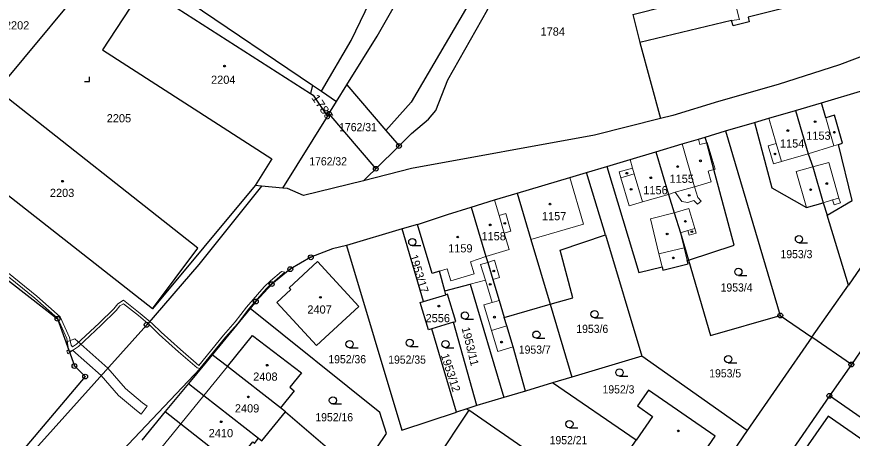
# Model space of a CAD drawing. Extents: x -679733 to -673243, y -1075091 to -1066557.
# Drawn here: x -676726.8 to -676553.6, y -1072653.3 to -1072565.8 of the extents above; entities that cross this region are included whole.
import ezdxf
from ezdxf.enums import TextEntityAlignment as Align

# ---------------------------------------------------------------- set-up
doc = ezdxf.new("R2010")
doc.units = 0
doc.header["$LTSCALE"] = 0.68
for name, color, linetype, lineweight in [('1', 7, 'Continuous', 25), ('13', 7, 'Continuous', 13), ('3', 7, 'Continuous', 25), ('4', 7, 'Continuous', 13), ('5', 7, 'Continuous', 25), ('8', 7, 'Continuous', 25)]:
    doc.layers.add(name, color=color, linetype=linetype, lineweight=lineweight)
doc.layers.add('2', color=7, linetype='Continuous')

msp = doc.modelspace()

# ---------------------------------------------------------------- linework, layer by layer
at = {"layer": '1'}
for p, q in [((-676599.06, -1072565.36), (-676597.58, -1072571.22)), ((-676597.58, -1072571.22), (-676593.34, -1072586.97)), ((-676665.43, -1072580.02), (-676665.86, -1072581.78)), ((-676658.3, -1072579.97), (-676650.25, -1072589.43)), ((-676662.04, -1072585.98), (-676660.46, -1072583.45)), ((-676671.63, -1072601.38), (-676662.37, -1072586.52)), ((-676604.75, -1072611.05), (-676608.64, -1072598.13)), ((-676559.57, -1072604.47), (-676558.8, -1072606.99)), ((-676543.64, -1072605.83), (-676554.38, -1072621.51)), ((-676604.75, -1072611.05), (-676597.18, -1072636.25)), ((-676625.7, -1072628.21), (-676616.18, -1072625.47)), ((-676616.18, -1072625.47), (-676611.69, -1072640.58)), ((-676636.21, -1072629.16), (-676640.72, -1072630.55)), ((-676631.37, -1072646.47), (-676636.21, -1072629.16)), ((-676635.58, -1072647.85), (-676640.72, -1072630.55)), ((-676561.93, -1072632.31), (-676575.35, -1072651.65)), ((-676553.76, -1072637.97), (-676561.93, -1072632.31)), ((-676611.69, -1072640.58), (-676615.7, -1072641.79)), ((-676691.16, -1072641.89), (-676695.98, -1072647.74)), ((-676695.98, -1072647.74), (-676700.83, -1072653.64)), ((-676671.03, -1072647.78), (-676655.85, -1072660.75)), ((-676633.48, -1072647.16), (-676635.58, -1072647.85)), ((-676633.48, -1072647.16), (-676633.02, -1072647.47)), ((-676575.35, -1072651.65), (-676583.7, -1072663.78))]:
    msp.add_line(p, q, dxfattribs=at)
for points in [[(-676663.59, -1072581.27), (-676657.41, -1072570.77), (-676648.78, -1072552.8), (-676645.39, -1072542.5), (-676643.86, -1072534.39), (-676643.14, -1072530.69), (-676641.49, -1072523.46), (-676639.13, -1072518.4), (-676634.89, -1072512.54), (-676629.79, -1072504.85), (-676627.14, -1072501.83), (-676625.14, -1072500.4), (-676615.43, -1072492.7), (-676607.18, -1072484.29), (-676603.66, -1072479.4)], [(-676652.02, -1072569.87), (-676645.24, -1072557.85), (-676641.08, -1072548.9), (-676633.13, -1072535.51), (-676628.68, -1072521.66), (-676624.52, -1072514.82), (-676614.05, -1072503.52), (-676597.36, -1072487.7)], [(-676600.72, -1072503.07), (-676606.15, -1072509.65), (-676615.52, -1072525.52), (-676623.12, -1072540.2), (-676630.2, -1072558.24), (-676644.99, -1072583.54), (-676650.25, -1072589.43), (-676647.52, -1072592.64)], [(-676647.52, -1072592.64), (-676644.91, -1072590.08), (-676641.41, -1072587.12), (-676639.91, -1072585.27), (-676637.38, -1072578.92), (-676629.15, -1072564.42), (-676622.89, -1072551.66), (-676618.62, -1072544.59), (-676613.89, -1072536.85), (-676606.32, -1072525.48), (-676604.84, -1072521.96)], [(-676599.06, -1072565.36), (-676578.53, -1072560.16), (-676586.46, -1072528.85), (-676576.45, -1072526.13), (-676572.58, -1072541.36), (-676570.81, -1072540.9), (-676569.39, -1072546.62), (-676571.13, -1072547.06), (-676566.87, -1072563.83), (-676575.15, -1072565.94), (-676574.91, -1072566.91), (-676578.28, -1072567.76), (-676578.62, -1072566.62), (-676597.58, -1072571.22)], [(-676716.17, -1072545.65), (-676665.43, -1072580.02), (-676663.59, -1072581.27)], [(-676718.26, -1072548.14), (-676708.58, -1072554.35), (-676700.41, -1072559.6), (-676665.86, -1072581.78)], [(-676746.87, -1072588.6), (-676737.04, -1072576.11), (-676730.8, -1072581.05), (-676708.58, -1072554.35)], [(-676700.41, -1072559.6), (-676708.95, -1072572.72), (-676673.88, -1072595.32), (-676677.35, -1072600.85)], [(-676663.59, -1072581.27), (-676660.46, -1072583.45), (-676658.3, -1072579.97), (-676652.02, -1072569.87)], [(-676546.35, -1072572.11), (-676556.24, -1072575.81), (-676568.92, -1072579.9), (-676581.29, -1072583.45), (-676590.74, -1072586.31), (-676593.34, -1072586.97)], [(-676698.62, -1072626.39), (-676689.21, -1072613.81), (-676730.8, -1072581.05)], [(-676665.86, -1072581.78), (-676665.32, -1072582.13), (-676662.37, -1072586.52), (-676662.04, -1072585.98)], [(-676573.85, -1072587.77), (-676570.84, -1072586.89), (-676565.31, -1072585.26), (-676559.98, -1072583.7), (-676551.15, -1072581.08)], [(-676558.8, -1072606.99), (-676553.61, -1072603.96), (-676556.45, -1072592.35), (-676555.57, -1072592.09), (-676557.24, -1072586.28), (-676559.08, -1072586.82), (-676559.98, -1072583.7)], [(-676662.04, -1072585.98), (-676652.34, -1072597.37), (-676647.52, -1072592.64)], [(-676565.31, -1072585.26), (-676562.74, -1072594.27), (-676561.74, -1072596.99), (-676559.57, -1072604.47)], [(-676593.34, -1072586.97), (-676606.98, -1072590.41), (-676644.92, -1072597.35), (-676654.89, -1072599.85)], [(-676594.27, -1072593.83), (-676588.81, -1072592.21), (-676585.46, -1072591.21), (-676584.05, -1072590.79), (-676579.83, -1072589.53), (-676573.85, -1072587.77)], [(-676573.85, -1072587.77), (-676570.24, -1072601.36), (-676563.04, -1072605.41), (-676559.57, -1072604.47)], [(-676676.04, -1072600.97), (-676677.35, -1072600.85), (-676698.62, -1072626.39), (-676746.87, -1072588.6)], [(-676579.83, -1072589.53), (-676568.49, -1072627.8), (-676561.93, -1072632.31), (-676554.38, -1072621.51), (-676558.8, -1072606.99)], [(-676587.52, -1072616.35), (-676578.07, -1072613.2), (-676582.26, -1072597.51), (-676583.73, -1072591.98), (-676584.05, -1072590.79)], [(-676604.42, -1072596.88), (-676599.63, -1072595.47), (-676594.27, -1072593.83)], [(-676594.27, -1072593.83), (-676591.66, -1072602.69), (-676590.46, -1072606.53), (-676589.18, -1072610.65), (-676587.52, -1072616.35)], [(-676652.34, -1072597.37), (-676654, -1072599), (-676654.89, -1072599.85)], [(-676623.02, -1072602.43), (-676612.13, -1072599.18), (-676608.64, -1072598.13), (-676604.42, -1072596.88)], [(-676604.42, -1072596.88), (-676597.8, -1072618.89), (-676592.98, -1072617.7), (-676592.81, -1072618.38), (-676587.61, -1072617.12), (-676587.78, -1072616.41), (-676587.52, -1072616.35)], [(-676654.89, -1072599.85), (-676667.29, -1072602.95), (-676670.65, -1072601.47), (-676671.63, -1072601.38), (-676676.04, -1072600.97)], [(-676676.04, -1072600.97), (-676689.01, -1072617.2), (-676699.82, -1072629.74), (-676727.69, -1072660.82), (-676752.08, -1072697.33), (-676758.72, -1072705.55), (-676780.51, -1072731.52), (-676784.98, -1072736.24)], [(-676632.58, -1072605.32), (-676627.7, -1072603.85), (-676623.02, -1072602.43)], [(-676623.02, -1072602.43), (-676620.17, -1072612.02), (-676616.18, -1072625.47)], [(-676643.72, -1072608.9), (-676637.48, -1072606.83), (-676632.58, -1072605.32)], [(-676632.58, -1072605.32), (-676629.5, -1072615.56), (-676629.13, -1072616.79), (-676628.07, -1072620.34), (-676626.76, -1072624.7), (-676625.7, -1072628.21)], [(-676640.72, -1072630.55), (-676641.44, -1072630.77), (-676643.15, -1072625.12), (-676642.41, -1072624.9), (-676646.88, -1072609.85), (-676658.37, -1072613.31)], [(-676638.01, -1072622.71), (-676639.16, -1072618.61), (-676640.66, -1072619.06), (-676643.72, -1072608.9), (-676646.88, -1072609.85)], [(-676616.18, -1072625.47), (-676611.47, -1072624.14), (-676614.13, -1072614.24), (-676604.75, -1072611.05)], [(-676658.37, -1072613.31), (-676661.32, -1072614.01), (-676665.79, -1072615.73), (-676670.06, -1072618.2), (-676673.91, -1072621.29), (-676677.19, -1072624.91), (-676678.37, -1072626.34)], [(-676658.37, -1072613.31), (-676646.9, -1072651.58), (-676635.58, -1072647.85)], [(-676587.52, -1072616.35), (-676582.95, -1072631.98), (-676568.49, -1072627.8)], [(-676730.94, -1072618.7), (-676718.3, -1072628.48), (-676714.8, -1072638.27), (-676712.57, -1072640.47), (-676739.84, -1072672.64)], [(-676638.01, -1072622.71), (-676632.79, -1072621.32), (-676625.79, -1072644.82)], [(-676642.41, -1072624.9), (-676637.79, -1072623.5), (-676638.01, -1072622.71)], [(-676636.21, -1072629.16), (-676635.75, -1072629.02), (-676637.44, -1072623.4), (-676637.79, -1072623.5)], [(-676655.85, -1072660.75), (-676650.12, -1072652.3), (-676651.5, -1072647.93), (-676678.37, -1072626.34), (-676686.26, -1072635.94)], [(-676621.28, -1072643.48), (-676623.87, -1072634.32), (-676625.18, -1072629.95), (-676625.7, -1072628.21)], [(-676548.06, -1072629.7), (-676553.76, -1072637.97), (-676558.31, -1072644.47)], [(-676683.1, -1072638.39), (-676677.9, -1072631.96), (-676667.76, -1072639.68), (-676670.17, -1072642.65), (-676669.23, -1072643.41), (-676672.09, -1072646.93)], [(-676676.61, -1072653.26), (-676675.93, -1072653.82), (-676671.03, -1072647.78), (-676672.09, -1072646.93), (-676683.1, -1072638.39), (-676686.26, -1072635.94), (-676687.51, -1072637.46), (-676691.16, -1072641.89)], [(-676575.35, -1072651.65), (-676597.18, -1072636.25), (-676611.69, -1072640.58)], [(-676744.49, -1072706.81), (-676742.71, -1072698.63), (-676719.91, -1072671.69), (-676687.51, -1072637.46)], [(-676691.16, -1072641.89), (-676687.96, -1072644.39), (-676676.61, -1072653.26)], [(-676587.64, -1072661.07), (-676593.31, -1072669.31), (-676607.18, -1072659.77), (-676604.91, -1072656.46), (-676601.77, -1072658.62), (-676598.38, -1072653.69), (-676615.7, -1072641.79), (-676621.28, -1072643.48), (-676625.79, -1072644.82), (-676631.37, -1072646.47), (-676633.48, -1072647.16)], [(-676587.64, -1072661.07), (-676581.96, -1072652.81), (-676595.83, -1072643.27), (-676598.11, -1072646.57), (-676594.97, -1072648.73), (-676598.38, -1072653.69)], [(-676544.7, -1072653.95), (-676558.31, -1072644.47), (-676567.35, -1072657.57)], [(-676695.98, -1072647.74), (-676692.74, -1072650.29), (-676681.78, -1072658.91)], [(-676604.01, -1072682.9), (-676598.98, -1072686.32), (-676592, -1072675.85), (-676633.02, -1072647.47), (-676640.03, -1072657.95)], [(-676681.78, -1072658.91), (-676677.82, -1072654.03), (-676677.47, -1072654.32), (-676676.61, -1072653.26)]]:
    msp.add_lwpolyline(points, dxfattribs=at)
for points in [[(-676670.26, -1072622.05), (-676664.42, -1072616.63), (-676655.85, -1072625.91), (-676664.59, -1072634.02), (-676672.84, -1072625.09), (-676669.91, -1072622.38)], [(-676550.42, -1072654.33), (-676558.56, -1072648.68), (-676563.67, -1072656.02), (-676555.46, -1072661.8)]]:
    msp.add_lwpolyline(points, close=True, dxfattribs=at)
at = {"layer": '13'}
for points in [[(-676736.57, -1072613.3), (-676723, -1072624.23), (-676718.23, -1072628.43), (-676716.4, -1072632.58), (-676716, -1072634.91), (-676715.79, -1072635.5), (-676713.98, -1072634.2), (-676709.22, -1072629.82), (-676706.14, -1072626.79), (-676705.41, -1072625.82), (-676704.64, -1072625.37), (-676701.52, -1072627.82), (-676699.1, -1072629.88), (-676697.23, -1072631.72), (-676693.2, -1072635.32), (-676689.35, -1072638.67), (-676688.79, -1072638.81), (-676683.45, -1072632.27), (-676681.03, -1072629.51), (-676678.64, -1072626.43), (-676675.05, -1072622.3), (-676673.78, -1072621.07)], [(-676673.78, -1072621.07), (-676671.18, -1072618.84), (-676671.88, -1072618.69), (-676674.18, -1072620.63), (-676675.49, -1072621.88), (-676679.1, -1072626.05), (-676681.49, -1072629.13), (-676683.91, -1072631.89), (-676688.99, -1072638.2), (-676692.8, -1072634.88), (-676696.81, -1072631.28), (-676698.7, -1072629.44), (-676701.14, -1072627.36), (-676704.6, -1072624.65), (-676705.81, -1072625.36), (-676706.6, -1072626.39), (-676709.64, -1072629.38), (-676714.36, -1072633.74), (-676715.17, -1072634.31), (-676715.47, -1072633.97), (-676715.82, -1072632.4), (-676717.73, -1072628.07), (-676722.62, -1072623.77), (-676736.21, -1072612.82)]]:
    msp.add_lwpolyline(points, dxfattribs=at)
for points in [[(-676716.57, -1072633.32), (-676715.88, -1072635.24), (-676715.18, -1072634.98), (-676709.24, -1072640.24), (-676705.64, -1072644.37), (-676701.96, -1072647.49), (-676700.93, -1072648.26), (-676699.71, -1072646.62), (-676700.68, -1072645.89), (-676704.2, -1072642.91), (-676707.87, -1072638.72), (-676714.74, -1072632.64)], [(-676716, -1072634.91), (-676716.34, -1072635.16), (-676716.13, -1072635.75), (-676715.79, -1072635.5)]]:
    msp.add_lwpolyline(points, close=True, dxfattribs=at)
at = {"layer": '3'}
for p, q in [((-676644.763, -1072613.32), (-676643.013, -1072613.32)), ((-676564.613, -1072612.71), (-676562.863, -1072612.71)), ((-676577.183, -1072619.5), (-676575.433, -1072619.5)), ((-676633.843, -1072628.56), (-676632.093, -1072628.56)), ((-676606.983, -1072628.28), (-676605.233, -1072628.28)), ((-676619.033, -1072632.52), (-676617.283, -1072632.52)), ((-676657.763, -1072634.5), (-676656.013, -1072634.5)), ((-676645.303, -1072634.21), (-676643.553, -1072634.21)), ((-676637.893, -1072634.48), (-676636.143, -1072634.48)), ((-676579.273, -1072637.61), (-676577.523, -1072637.61)), ((-676601.813, -1072640.38), (-676600.063, -1072640.38)), ((-676661.213, -1072646.15), (-676659.463, -1072646.15)), ((-676612.203, -1072651.07), (-676610.453, -1072651.07))]:
    msp.add_line(p, q, dxfattribs=at)
msp.add_lwpolyline([(-676712.691, -1072579.28), (-676711.69, -1072579.28), (-676711.69, -1072578.28)], dxfattribs=at)
for centre in [(-676644.7629, -1072612.5698), (-676564.6129, -1072611.9598), (-676577.1829, -1072618.7498), (-676633.8429, -1072627.8098), (-676606.9829, -1072627.5298), (-676619.0329, -1072631.7698), (-676657.7629, -1072633.7498), (-676645.3029, -1072633.4598), (-676637.8929, -1072633.7298), (-676579.2729, -1072636.8598), (-676601.8129, -1072639.6298), (-676661.2129, -1072645.3998), (-676612.2029, -1072650.3198)]:
    msp.add_circle(centre, 0.75, dxfattribs=at)
at = {"layer": '4'}
for p, q in [((-676578.53, -1072560.16), (-676577.05, -1072566)), ((-676576.95, -1072566.39), (-676578.62, -1072566.62)), ((-676577.05, -1072566), (-676576.95, -1072566.39)), ((-676570.84, -1072586.89), (-676569.31, -1072592.16)), ((-676557.4, -1072592.64), (-676559.08, -1072586.82)), ((-676585.46, -1072591.21), (-676585.16, -1072592.36)), ((-676586.24, -1072601.11), (-676588.81, -1072592.21)), ((-676585.16, -1072592.36), (-676583.73, -1072591.98)), ((-676583.73, -1072591.98), (-676583.63, -1072591.95)), ((-676583.63, -1072591.95), (-676581.98, -1072597.43)), ((-676569.31, -1072592.16), (-676571, -1072592.65)), ((-676571, -1072592.65), (-676569.9, -1072596.38)), ((-676568.22, -1072595.88), (-676569.31, -1072592.16)), ((-676562.74, -1072594.27), (-676557.4, -1072592.64)), ((-676557.4, -1072592.64), (-676556.45, -1072592.35)), ((-676568.22, -1072595.88), (-676562.74, -1072594.27)), ((-676599.63, -1072595.47), (-676599.11, -1072597.25)), ((-676569.9, -1072596.38), (-676568.22, -1072595.88)), ((-676561.74, -1072596.99), (-676558.4, -1072596.06)), ((-676558.4, -1072596.06), (-676556.33, -1072603.44)), ((-676599.11, -1072597.25), (-676601.88, -1072598.04)), ((-676601.88, -1072598.04), (-676601.53, -1072599.25)), ((-676598.76, -1072598.44), (-676599.11, -1072597.25)), ((-676583.46, -1072597.87), (-676582.26, -1072597.51)), ((-676583.46, -1072597.87), (-676582.8, -1072600.08)), ((-676582.26, -1072597.51), (-676581.98, -1072597.43)), ((-676565.2, -1072597.95), (-676561.74, -1072596.99)), ((-676563.04, -1072605.41), (-676565.2, -1072597.95)), ((-676609.29, -1072608.89), (-676612.13, -1072599.18)), ((-676601.53, -1072599.25), (-676598.76, -1072598.44)), ((-676601.53, -1072599.25), (-676599.83, -1072605.07)), ((-676597.05, -1072604.26), (-676598.76, -1072598.44)), ((-676582.8, -1072600.08), (-676586.24, -1072601.11)), ((-676586.24, -1072601.11), (-676590.27, -1072602.24)), ((-676585.58, -1072603.3), (-676586.24, -1072601.11)), ((-676597.05, -1072604.26), (-676591.66, -1072602.69)), ((-676590.27, -1072602.24), (-676591.66, -1072602.69)), ((-676590.27, -1072602.24), (-676588.89, -1072604.14)), ((-676584.92, -1072604.09), (-676585.58, -1072603.3)), ((-676557.64, -1072603.81), (-676556.33, -1072603.44)), ((-676556.33, -1072603.44), (-676556.04, -1072604.46)), ((-676626.76, -1072607.05), (-676627.7, -1072603.85)), ((-676599.83, -1072605.07), (-676597.05, -1072604.26)), ((-676588.89, -1072604.14), (-676587.67, -1072604.35)), ((-676587.67, -1072604.35), (-676586.38, -1072603.97)), ((-676586.38, -1072603.97), (-676585.66, -1072604.71)), ((-676585.66, -1072604.71), (-676584.92, -1072604.09)), ((-676557.64, -1072603.81), (-676559.57, -1072604.47)), ((-676557.35, -1072604.83), (-676557.64, -1072603.81)), ((-676556.04, -1072604.46), (-676557.35, -1072604.83)), ((-676625.38, -1072606.64), (-676626.76, -1072607.05)), ((-676624.31, -1072610.29), (-676625.38, -1072606.64)), ((-676590.46, -1072606.53), (-676595.4, -1072607.74)), ((-676590.46, -1072606.53), (-676587.47, -1072605.62)), ((-676587.47, -1072605.62), (-676586.22, -1072609.76)), ((-676626.76, -1072607.05), (-676625.7, -1072610.7)), ((-676595.4, -1072607.74), (-676593.63, -1072615.04)), ((-676625.7, -1072610.7), (-676624.31, -1072610.29)), ((-676620.17, -1072612.02), (-676609.29, -1072608.89)), ((-676587.65, -1072610.19), (-676589.18, -1072610.65)), ((-676587.65, -1072610.19), (-676586.22, -1072609.76)), ((-676587.37, -1072611.13), (-676587.65, -1072610.19)), ((-676586.22, -1072609.76), (-676585.94, -1072610.7)), ((-676624.69, -1072614.14), (-676625.7, -1072610.7)), ((-676588.42, -1072613.78), (-676589.18, -1072610.65)), ((-676585.94, -1072610.7), (-676587.37, -1072611.13)), ((-676593.63, -1072615.04), (-676588.42, -1072613.78)), ((-676588.42, -1072613.78), (-676587.78, -1072616.41)), ((-676632.7, -1072616.66), (-676629.5, -1072615.56)), ((-676629.5, -1072615.56), (-676624.69, -1072614.14)), ((-676593.63, -1072615.04), (-676592.98, -1072617.7)), ((-676632.7, -1072616.66), (-676631.94, -1072619.17)), ((-676630.6, -1072617.2), (-676629.13, -1072616.79)), ((-676629.61, -1072620.48), (-676630.6, -1072617.2)), ((-676627.76, -1072616.33), (-676629.13, -1072616.79)), ((-676626.68, -1072619.94), (-676627.76, -1072616.33)), ((-676639.16, -1072618.61), (-676637.55, -1072618.13)), ((-676636.79, -1072620.64), (-676637.55, -1072618.13)), ((-676631.94, -1072619.17), (-676636.79, -1072620.64)), ((-676629.61, -1072620.48), (-676632.79, -1072621.32)), ((-676628.21, -1072625.12), (-676629.61, -1072620.48)), ((-676628.07, -1072620.34), (-676626.68, -1072619.94)), ((-676629.96, -1072625.62), (-676628.21, -1072625.12)), ((-676628.35, -1072630.91), (-676629.96, -1072625.62)), ((-676628.21, -1072625.12), (-676626.76, -1072624.7)), ((-676628.35, -1072630.91), (-676625.18, -1072629.95)), ((-676627.02, -1072635.29), (-676628.35, -1072630.91)), ((-676623.87, -1072634.32), (-676627.02, -1072635.29)), ((-676687.96, -1072644.39), (-676683.1, -1072638.39)), ((-676692.74, -1072650.29), (-676687.96, -1072644.39)), ((-676697.55, -1072656.24), (-676692.74, -1072650.29))]:
    msp.add_line(p, q, dxfattribs=at)
at = {"layer": '5'}
for centre in [(-676683.6768, -1072576.0792), (-676561.2768, -1072587.6092), (-676566.9268, -1072589.4492), (-676557.2768, -1072589.7992), (-676569.5968, -1072594.3092), (-676585.0468, -1072595.7292), (-676600.2968, -1072598.2892), (-676589.7568, -1072596.9192), (-676717.2568, -1072599.9492), (-676595.3268, -1072599.2492), (-676599.4068, -1072601.6292), (-676562.1968, -1072601.7192), (-676558.8568, -1072600.4392), (-676587.3568, -1072602.8792), (-676616.2168, -1072604.6992), (-676625.5868, -1072608.6792), (-676588.1668, -1072608.2792), (-676628.6068, -1072609.0092), (-676586.8168, -1072610.4192), (-676635.3468, -1072611.5292), (-676591.9368, -1072610.8992), (-676590.6668, -1072615.8492), (-676627.8668, -1072618.5792), (-676628.6168, -1072621.3392), (-676663.8068, -1072624.0392), (-676639.2568, -1072625.8492), (-676627.7368, -1072628.1492), (-676626.2568, -1072633.3292), (-676674.8368, -1072638.1092), (-676678.7468, -1072644.6892), (-676684.3668, -1072649.8392), (-676589.6268, -1072651.7292)]:
    msp.add_circle(centre, 0.175, dxfattribs=at)
at = {"layer": '8'}
for centre, radius in [((-676662.04, -1072585.9799), 0.5), ((-676662.04, -1072585.9799), 0.0303), ((-676647.52, -1072592.6399), 0.5), ((-676647.52, -1072592.6399), 0.0303), ((-676652.34, -1072597.3699), 0.5), ((-676652.34, -1072597.3699), 0.0303), ((-676665.79, -1072615.7299), 0.5), ((-676665.79, -1072615.7299), 0.0303), ((-676670.06, -1072618.1999), 0.5), ((-676670.06, -1072618.1999), 0.0303), ((-676673.91, -1072621.2899), 0.5), ((-676673.91, -1072621.2899), 0.0303), ((-676677.19, -1072624.9099), 0.5), ((-676677.19, -1072624.9099), 0.0303), ((-676568.49, -1072627.7999), 0.5), ((-676568.49, -1072627.7999), 0.0303), ((-676718.3, -1072628.4799), 0.5), ((-676718.3, -1072628.4799), 0.0303), ((-676699.82, -1072629.7399), 0.5), ((-676699.82, -1072629.7399), 0.0303), ((-676714.8, -1072638.2699), 0.5), ((-676553.76, -1072637.9699), 0.5), ((-676553.76, -1072637.9699), 0.0303), ((-676714.8, -1072638.2699), 0.0303), ((-676712.57, -1072640.4699), 0.5), ((-676712.57, -1072640.4699), 0.0303), ((-676558.31, -1072644.4699), 0.5), ((-676558.31, -1072644.4699), 0.0303)]:
    msp.add_circle(centre, radius, dxfattribs=at)

# ---------------------------------------------------------------- texts
at = {"layer": '2'}
for s, p in [('2202', (-676729.21, -1072568.479)), ('1784', (-676618.18, -1072569.769)), ('2204', (-676686.48, -1072579.759)), ('2205', (-676708.1, -1072587.749)), ('1153', (-676563.11, -1072591.36)), ('1154', (-676568.56, -1072592.979)), ('1155', (-676591.45, -1072600.29)), ('2203', (-676719.88, -1072603.22)), ('1156', (-676596.88, -1072602.67)), ('1157', (-676617.89, -1072608.04)), ('1158', (-676630.43, -1072612.21)), ('1159', (-676637.34, -1072614.72)), ('2407', (-676666.51, -1072627.41)), ('2556', (-676642.01, -1072629.2)), ('2408', (-676677.74, -1072641.33)), ('2409', (-676681.54, -1072647.91)), ('2410', (-676686.96, -1072653.04))]:
    msp.add_text(s, height=1.7, dxfattribs=at).set_placement(p)
at = {"layer": '2', "width": 1.15}
msp.add_text('1785', height=1.7, rotation=305, dxfattribs=at).set_placement((-676665.746, -1072582.667))
at = {"layer": '2', "width": 0.95}
for s, p in [('1762/31', (-676656.02, -1072589.59)), ('1762/32', (-676662.21, -1072596.68))]:
    msp.add_text(s, height=1.7, dxfattribs=at).set_placement(p, align=Align.CENTER)
at = {"layer": '2'}
for s, rotation, p in [('1953/17', 287, (-676645.352, -1072615.468)), ('1953/11', 284, (-676634.564, -1072630.425)), ('1953/12', 288, (-676638.888, -1072636.022))]:
    msp.add_text(s, height=1.7, rotation=rotation, dxfattribs=at).set_placement(p)
at = {"layer": '2', "width": 0.95}
for s, p in [('1953/3', (-676568.44, -1072615.92)), ('1953/4', (-676580.85, -1072622.85)), ('1953/6', (-676610.76, -1072631.42)), ('1953/7', (-676622.68, -1072635.729)), ('1952/36', (-676662.16, -1072637.72)), ('1952/35', (-676649.75, -1072637.8)), ('1953/5', (-676583.21, -1072640.64)), ('1952/3', (-676605.33, -1072643.97)), ('1952/16', (-676664.85, -1072649.749)), ('1952/21', (-676616.29, -1072654.509))]:
    msp.add_text(s, height=1.7, dxfattribs=at).set_placement(p)

doc.saveas('drawing.dxf')
